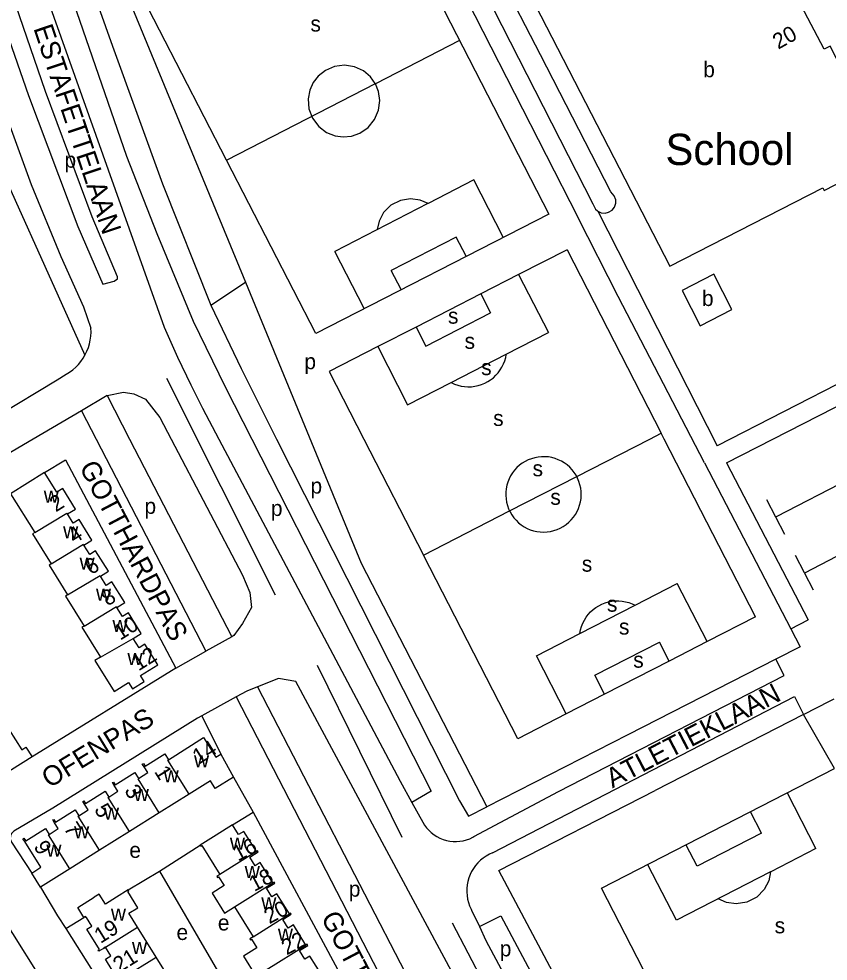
# Model space of a CAD drawing. Extents: x 158848 to 160613, y 385889 to 387762.
# Drawn here: x 159133.1 to 159340, y 387116.4 to 387357.5 of the extents above; entities that cross this region are included whole.
import ezdxf

# ---------------------------------------------------------------- set-up
doc = ezdxf.new("R2010")
doc.units = 0
for name, color, linetype in [('BLT_Basislijn', 7, 'Continuous'), ('BLT_Bebouwing', 7, 'Continuous'), ('BLT_Bebouwing_beschrifting', 7, 'Continuous'), ('BLT_Centroide', 7, 'Continuous'), ('BLT_Huisnummer', 7, 'Continuous'), ('BLT_Huisnummer_ tussenligend', 7, 'Continuous'), ('BLT_Onderverdeling_panden', 7, 'Continuous'), ('BLT_Straatnaam', 7, 'Continuous'), ('BLT_Vlakafsluiter', 7, 'Continuous')]:
    doc.layers.add(name, color=color, linetype=linetype)

msp = doc.modelspace()

# ---------------------------------------------------------------- linework, layer by layer
at = {"layer": 'BLT_Basislijn'}
for p, q in [((159139.36, 387365.56), (159170.22, 387278.61)), ((159245.73, 387351.92), (159224.3, 387340.91)), ((159224.18, 387340.85), (159186.24, 387321.36)), ((159249.41, 387316.28), (159237.73, 387310.28)), ((159256.93, 387301.64), (159249.41, 387316.28)), ((159237.65, 387310.24), (159213.89, 387298.02)), ((159281.1, 387308.32), (159311.57, 387248.29)), ((159244.92, 387301.68), (159228.29, 387293.14)), ((159247.44, 387296.77), (159244.92, 387301.68)), ((159221.4, 387283.39), (159213.89, 387298.02)), ((159273.22, 387298.44), (159260.86, 387292.11)), ((159273.22, 387298.44), (159297.31, 387251.48)), ((159230.82, 387288.23), (159228.29, 387293.14)), ((159260.86, 387292.11), (159251.17, 387287.14)), ((159260.86, 387292.11), (159268.49, 387277.24)), ((159314, 387243.91), (159410.96, 387293.52)), ((159251.17, 387287.14), (159234.64, 387278.65)), ((159251.17, 387287.14), (159253.67, 387282.28)), ((159388.85, 387287.82), (159311.57, 387248.29)), ((159149.58, 387283.82), (159151.5, 387278.4)), ((159237.13, 387273.79), (159253.67, 387282.28)), ((159234.64, 387278.65), (159224.86, 387273.64)), ((159234.64, 387278.65), (159237.13, 387273.79)), ((159257.65, 387271.68), (159268.49, 387277.24)), ((159224.86, 387273.64), (159212.44, 387267.27)), ((159224.86, 387273.64), (159232.48, 387258.77)), ((159243.57, 387264.46), (159257.65, 387271.68)), ((159142.91, 387265.18), (159145.21, 387266.57)), ((159198.67, 387210.04), (159170.92, 387265.47)), ((159212.44, 387267.27), (159221.3, 387250)), ((159117.75, 387250), (159142.91, 387265.18)), ((159232.48, 387258.77), (159243.57, 387264.46)), ((159155.67, 387261.13), (159149.07, 387257.25)), ((159155.67, 387261.13), (159161.41, 387250)), ((159149.07, 387257.25), (159136.75, 387250)), ((159149.07, 387257.25), (159152.87, 387250)), ((159180.04, 387257.9), (159184.22, 387250)), ((159294.43, 387250), (159297.31, 387251.48)), ((159298.07, 387250), (159297.31, 387251.48)), ((159152.87, 387250), (159180.92, 387195.74)), ((159161.41, 387250), (159187.5, 387199.43)), ((159192.67, 387250), (159238.48, 387159.9)), ((159221.3, 387250), (159236.53, 387220.3)), ((159275.7, 387240.39), (159294.43, 387250)), ((159321.4, 387204.51), (159298.07, 387250)), ((159365.15, 387249.99), (159326.68, 387230.13)), ((159139.68, 387241.4), (159144.99, 387244.69)), ((159314, 387243.91), (159334.85, 387203.75)), ((159258.55, 387231.6), (159275.7, 387240.39)), ((159324.26, 387234.5), (159328.84, 387225.65)), ((159236.53, 387220.3), (159258.55, 387231.6)), ((159260.62, 387173.34), (159236.53, 387220.3)), ((159331.59, 387220.31), (159336.19, 387211.41)), ((159290.63, 387207.51), (159301.42, 387213.04)), ((159309.04, 387198.18), (159301.42, 387213.04)), ((159276.5, 387200.26), (159290.63, 387207.51)), ((159321.4, 387204.51), (159309.04, 387198.18)), ((159187.5, 387199.43), (159180.92, 387195.74)), ((159265.41, 387194.57), (159276.5, 387200.26)), ((159280.32, 387189.58), (159296.86, 387198.07)), ((159299.35, 387193.21), (159296.86, 387198.07)), ((159309.04, 387198.18), (159299.35, 387193.21)), ((159173.23, 387191.41), (159180.92, 387195.74)), ((159273.04, 387179.71), (159265.41, 387194.57)), ((159299.35, 387193.21), (159282.82, 387184.72)), ((159326.64, 387193.67), (159288.78, 387174.34)), ((159173.23, 387191.41), (159136.45, 387168.68)), ((159231.11, 387148.08), (159209.4, 387192.07)), ((159282.82, 387184.72), (159280.32, 387189.58)), ((159194.11, 387186.62), (159274.06, 387031.68)), ((159188.68, 387184.06), (159179.83, 387179.2)), ((159188.68, 387184.06), (159269.19, 387028.04)), ((159282.82, 387184.72), (159273.04, 387179.71)), ((159179.83, 387179.2), (159178.73, 387178.59)), ((159179.83, 387179.2), (159184.75, 387169.37)), ((159273.04, 387179.71), (159260.62, 387173.34)), ((159333.7, 387179.55), (159295.77, 387160.12)), ((159341.62, 387165.68), (159333.7, 387179.55)), ((159288.78, 387174.34), (159252.7, 387155.91)), ((159187.94, 387163.5), (159193.02, 387154.57)), ((159238.48, 387159.9), (159233.55, 387157.02)), ((159255.77, 387139.62), (159295.77, 387160.12)), ((159336.86, 387145.24), (159329.56, 387159.43)), ((159233.55, 387157.02), (159236.34, 387152)), ((159187.73, 387151.27), (159193.02, 387154.57)), ((159193.02, 387154.57), (159262.91, 387024.01)), ((159248.07, 387153.51), (159252.7, 387155.91)), ((159322.96, 387149.16), (159320.17, 387154.6)), ((159322.96, 387149.16), (159306.51, 387140.7)), ((159169.08, 387139.45), (159179.45, 387146.08)), ((159306.51, 387140.7), (159303.71, 387146.14)), ((159336.86, 387145.24), (159325.34, 387139.32)), ((159301.18, 387126.91), (159293.89, 387141.1)), ((159161.02, 387134.65), (159169.08, 387139.45)), ((159169.08, 387139.45), (159243.17, 387011.94)), ((159332.92, 386994.75), (159255.77, 387139.62)), ((159325.28, 387139.29), (159301.18, 387126.91)), ((159138.63, 387135.38), (159142.97, 387128.05)), ((159142.97, 387128.05), (159145.06, 387124.74)), ((159248.82, 387129.48), (159250.83, 387125.25)), ((159145.06, 387124.74), (159149.73, 387127.59)), ((159243.85, 387126.26), (159280.03, 387057.32)), ((159250.83, 387125.25), (159252.49, 387121.75)), ((159252.49, 387121.75), (159289.7, 387051.79))]:
    msp.add_line(p, q, dxfattribs=at)
for points in [[(159222.78, 387420.5), (159202.77, 387408.77), (159151.05, 387378.02), (159149.12, 387375.37), (159149.47, 387371.93), (159157.01, 387350.5), (159169.8, 387315.3), (159182.16, 387284.24)], [(159231.55, 387405.93), (159158.75, 387368.49), (159191.01, 387290.14)], [(159231.55, 387405.93), (159237.17, 387396.99), (159238.18, 387393.29), (159238.63, 387384.86), (159241.58, 387374.92), (159243.58, 387370.33), (159275.96, 387306.78)], [(159246.16, 387376.92), (159248.11, 387372.46), (159279.84, 387310.17), (159280.54, 387308.81), (159281.01, 387308.36), (159281.1, 387308.32)], [(159144.65, 387368.62), (159160.59, 387322.33), (159168.36, 387302.6), (159177.63, 387280.19), (159185.86, 387263.4), (159192.67, 387250)], [(159281.1, 387308.32), (159281.92, 387307.9), (159282.94, 387307.81), (159283.83, 387308.01), (159284.75, 387308.56), (159285.36, 387309.33), (159285.68, 387310.32), (159285.72, 387311.23), (159285.28, 387312.21), (159284.46, 387313.22), (159266.42, 387348.33), (159256.16, 387368.35)], [(159128.43, 387358.56), (159135.58, 387337.85), (159148.17, 387304.4), (159154.58, 387289.64), (159157.42, 387290.35), (159158.28, 387290.99), (159158.28, 387291.47), (159151.86, 387306.88), (159139.89, 387338.89), (159132.32, 387361.01)], [(159121.8, 387354.51), (159136.23, 387315.16), (159143.84, 387296.72), (159149.58, 387283.82)], [(159224.2, 387340.96), (159222.97, 387342.66), (159221.19, 387344.17), (159218.92, 387345.24), (159216.34, 387345.65), (159213.74, 387345.32), (159211.44, 387344.32), (159209.61, 387342.87), (159208.33, 387341.2), (159207.46, 387339.29), (159207.04, 387337), (159207.24, 387334.49), (159208.17, 387332.05), (159209.74, 387329.96), (159211.75, 387328.45), (159213.92, 387327.59), (159216, 387327.31), (159218.09, 387327.51), (159220.29, 387328.27), (159222.37, 387329.7), (159224.03, 387331.71), (159225.06, 387334.12), (159225.36, 387336.61), (159225.03, 387338.92), (159224.25, 387340.87)], [(159121.8, 387333.85), (159149.98, 387271.42)], [(159237.69, 387310.26), (159235.66, 387311.14), (159233.22, 387311.48), (159230.61, 387311.05), (159228.2, 387309.81), (159226.34, 387307.94), (159225.19, 387305.76), (159224.72, 387303.59)], [(159308.36, 387243.91), (159286.28, 387286.48), (159286.3, 387286.49), (159275.96, 387306.78)], [(159191.01, 387290.14), (159220.62, 387218.28), (159252.7, 387155.91)], [(159182.16, 387284.24), (159189.96, 387268.02), (159198.94, 387250)], [(159149.98, 387271.42), (159150.48, 387272.45), (159150.85, 387273.39), (159151.13, 387274.35), (159151.35, 387275.33), (159151.48, 387276.33), (159151.53, 387277.33), (159151.5, 387278.4)], [(159170.22, 387278.61), (159173.63, 387270.95), (159177.09, 387263.83), (159180.04, 387257.9)], [(159145.21, 387266.57), (159146.06, 387267.1), (159146.86, 387267.7), (159147.62, 387268.36), (159148.32, 387269.09), (159148.96, 387269.86), (159149.53, 387270.68), (159149.98, 387271.42)], [(159243.57, 387264.46), (159244.45, 387264.06), (159245.28, 387263.77), (159246.14, 387263.56), (159247.01, 387263.42), (159247.89, 387263.37), (159248.77, 387263.39), (159249.65, 387263.5), (159250.51, 387263.68), (159251.35, 387263.94), (159252.17, 387264.28), (159252.95, 387264.68), (159253.69, 387265.16), (159254.39, 387265.7), (159255.03, 387266.3), (159255.62, 387266.96), (159256.14, 387267.67), (159256.6, 387268.43), (159256.99, 387269.22), (159257.3, 387270.04), (159257.54, 387270.89), (159257.67, 387271.51), (159257.65, 387271.68)], [(159155.67, 387261.13), (159159.81, 387262), (159162.45, 387261.6), (159165.5, 387260.17), (159169.16, 387255.49), (159172.04, 387250)], [(159136.75, 387250), (159087.23, 387220.87), (159086.62, 387219.65), (159086.82, 387217.97)], [(159172.04, 387250), (159190.3, 387215.21), (159192.13, 387210.74), (159192.54, 387206.87), (159190.3, 387202.8), (159188.07, 387199.75), (159187.5, 387199.43)], [(159184.22, 387250), (159230.56, 387162.44), (159233.55, 387157.02)], [(159198.94, 387250), (159245.74, 387157.44), (159248.07, 387153.51)], [(159144.99, 387244.69), (159173.23, 387191.41)], [(159275.05, 387241.46), (159274.5, 387242.15), (159273.9, 387242.79), (159273.24, 387243.37), (159272.53, 387243.89), (159271.77, 387244.34), (159270.98, 387244.72), (159270.16, 387245.03), (159269.31, 387245.26), (159268.45, 387245.41), (159267.57, 387245.48), (159266.69, 387245.48), (159265.82, 387245.39), (159264.96, 387245.23), (159264.11, 387244.98), (159263.3, 387244.66), (159262.51, 387244.27), (159261.76, 387243.81), (159261.06, 387243.28), (159260.41, 387242.69), (159259.82, 387242.05), (159259.28, 387241.35), (159258.81, 387240.61), (159258.42, 387239.82), (159258.09, 387239.01), (159257.84, 387238.16), (159257.67, 387237.3), (159257.57, 387236.43), (159257.56, 387235.55), (159257.63, 387234.68), (159257.77, 387233.81), (159258, 387232.96), (159258.3, 387232.14), (159258.55, 387231.6)], [(159308.36, 387243.91), (159330.41, 387201.43)], [(159275.7, 387240.39), (159275.52, 387240.73), (159275.05, 387241.46)], [(159258.55, 387231.6), (159258.67, 387231.34), (159259.12, 387230.58), (159259.63, 387229.87), (159260.2, 387229.21), (159260.84, 387228.6), (159261.52, 387228.05), (159262.25, 387227.56), (159263.03, 387227.15), (159263.84, 387226.8), (159264.67, 387226.53), (159265.53, 387226.34), (159266.4, 387226.23), (159267.28, 387226.2), (159268.15, 387226.24), (159269.02, 387226.37), (159269.88, 387226.57), (159270.71, 387226.86), (159271.51, 387227.21), (159272.28, 387227.64), (159273.01, 387228.14), (159273.68, 387228.7), (159274.31, 387229.31), (159274.87, 387229.99), (159275.37, 387230.71), (159275.8, 387231.47), (159276.17, 387232.27), (159276.45, 387233.1), (159276.66, 387233.96), (159276.8, 387234.82), (159276.85, 387235.7), (159276.82, 387236.58), (159276.72, 387237.45), (159276.53, 387238.31), (159276.27, 387239.15), (159275.93, 387239.96), (159275.7, 387240.39)], [(159334.03, 387215.78), (159372.6, 387235.87), (159370.34, 387240.33)], [(159276.5, 387200.26), (159276.69, 387201.2), (159276.94, 387202.05), (159277.27, 387202.87), (159277.67, 387203.66), (159278.13, 387204.4), (159278.67, 387205.11), (159279.26, 387205.76), (159279.92, 387206.35), (159280.62, 387206.88), (159281.37, 387207.35), (159282.15, 387207.75), (159282.98, 387208.07), (159283.82, 387208.32), (159284.69, 387208.49), (159285.57, 387208.58), (159286.45, 387208.6), (159287.33, 387208.53), (159288.2, 387208.38), (159289.05, 387208.16), (159289.88, 387207.85), (159290.63, 387207.51)], [(159330.41, 387201.43), (159334.85, 387203.75)], [(159330.41, 387201.43), (159332.81, 387196.82), (159326.64, 387193.67)], [(159249.44, 387148.28), (159271.01, 387159.81), (159328.7, 387189.52), (159326.64, 387193.67)], [(159274.06, 387031.68), (159279.14, 387037.44), (159279.95, 387043.54), (159277.92, 387050.05), (159203.93, 387187.95), (159199.46, 387188.76), (159194.11, 387186.62)], [(159194.11, 387186.62), (159191.33, 387185.51), (159188.68, 387184.06)], [(159254.21, 387144.14), (159331.41, 387184.13), (159333.7, 387179.55)], [(159333.7, 387179.55), (159340.47, 387183.02), (159341.49, 387183.53)], [(159178.73, 387178.59), (159141.81, 387155.56), (159131.83, 387149.65), (159131.24, 387149.05), (159130.95, 387148.49), (159130.88, 387147.74), (159131.2, 387146.89), (159136.38, 387138.97)], [(159327.68, 387046.25), (159282.04, 387135.06), (159341.62, 387165.68)], [(159236.34, 387152), (159236.79, 387151.25), (159237.31, 387150.55), (159237.89, 387149.9), (159238.53, 387149.3), (159239.22, 387148.76), (159239.96, 387148.29), (159240.74, 387147.89), (159241.55, 387147.57), (159242.38, 387147.31), (159243.24, 387147.14), (159244.11, 387147.04), (159244.98, 387147.03), (159245.85, 387147.09), (159246.71, 387147.24), (159247.56, 387147.46), (159248.38, 387147.76), (159249.17, 387148.13), (159249.44, 387148.28)], [(159254.21, 387144.14), (159253.37, 387143.77), (159252.57, 387143.32), (159251.82, 387142.81), (159251.11, 387142.24), (159250.45, 387141.6), (159249.85, 387140.91), (159249.31, 387140.17), (159248.84, 387139.39), (159248.44, 387138.57), (159248.12, 387137.71), (159247.87, 387136.83), (159247.7, 387135.93), (159247.6, 387135.02), (159247.59, 387134.11), (159247.66, 387133.2), (159247.8, 387132.3), (159248.03, 387131.41), (159248.33, 387130.55), (159248.7, 387129.71), (159248.82, 387129.48)], [(159325.28, 387139.24), (159324.83, 387137), (159323.66, 387134.73), (159321.73, 387132.77), (159319.22, 387131.49), (159316.5, 387131.07), (159313.97, 387131.46), (159311.89, 387132.41)], [(159091.98, 387076.44), (159141.83, 387107.02), (159127.91, 387129.21)], [(159250.83, 387125.25), (159256.3, 387127.98), (159295.18, 387054.99), (159289.7, 387051.79)], [(159145.06, 387124.74), (159208.51, 387024.1), (159222.28, 387001.08), (159222.83, 387000.51), (159223.59, 387000.22), (159224.44, 387000.38), (159225.59, 387000.9), (159233.73, 387006.19), (159243.17, 387011.94)]]:
    msp.add_lwpolyline(points, dxfattribs=at)
msp.add_lwpolyline([(159222.94, 387396.39), (159268.58, 387307.57), (159209, 387276.96), (159163.36, 387365.78)], close=True, dxfattribs=at)
at = {"layer": 'BLT_Bebouwing'}
for p, q in [((159139.68, 387241.4), (159130.95, 387235.99)), ((159130.95, 387235.99), (159137.15, 387226.07)), ((159184.75, 387169.37), (159187.94, 387163.5)), ((159176.61, 387159.14), (159168.99, 387154.37)), ((159168.99, 387154.37), (159161.36, 387149.6)), ((159187.73, 387151.27), (159183.55, 387148.65)), ((159161.36, 387149.6), (159153.73, 387144.83)), ((159183.55, 387148.65), (159179.45, 387146.08)), ((159153.73, 387144.83), (159146.11, 387140.06)), ((159146.11, 387140.06), (159138.63, 387135.38)), ((159138.63, 387135.38), (159136.38, 387138.97)), ((159161.02, 387134.65), (159158.07, 387132.81)), ((159168.21, 387117.47), (159163.43, 387125.11)), ((159155.19, 387119.98), (159154.7, 387119.68)), ((159155.2, 387119.97), (159155.19, 387119.98)), ((159172.98, 387109.84), (159168.21, 387117.47))]:
    msp.add_line(p, q, dxfattribs=at)
for points in [[(159263.67, 387363.96), (159299.49, 387294.21), (159338.62, 387314.31), (159338.96, 387313.6), (159355.15, 387321.92), (159340.46, 387350.54), (159338.95, 387349.76), (159333.11, 387360.93), (159335.14, 387361.92), (159326.91, 387377.99), (159324.94, 387376.86), (159317.45, 387391.49)], [(159310.73, 387292.14), (159302.65, 387287.99), (159307.27, 387279), (159315.35, 387283.15)]]:
    msp.add_lwpolyline(points, close=True, dxfattribs=at)
for points in [[(159144.29, 387237.36), (159142.79, 387236.42), (159139.68, 387241.4)], [(159145.52, 387230.83), (159147.57, 387232.09), (159144.29, 387237.36)], [(159148.48, 387229.41), (159146.97, 387228.48), (159145.52, 387230.83)], [(159149.73, 387222.84), (159151.76, 387224.13), (159148.48, 387229.41)], [(159137.15, 387226.07), (159136.6, 387225.72), (159141.35, 387218.09)], [(159152.7, 387221.43), (159151.21, 387220.5), (159149.73, 387222.84)], [(159153.93, 387214.89), (159155.98, 387216.16), (159152.7, 387221.43)], [(159141.35, 387218.09), (159140.8, 387217.75), (159145.55, 387210.13)], [(159155.38, 387212.54), (159153.93, 387214.89)], [(159156.88, 387213.47), (159155.38, 387212.54)], [(159158.14, 387206.91), (159160.17, 387208.19), (159156.88, 387213.47)], [(159145.55, 387210.13), (159145, 387209.79), (159149.74, 387202.17)], [(159159.61, 387204.57), (159158.14, 387206.91)], [(159161.09, 387205.5), (159159.61, 387204.57)], [(159162.34, 387198.93), (159164.37, 387200.22), (159161.09, 387205.5)], [(159149.74, 387202.17), (159149.2, 387201.83), (159153.95, 387194.2)], [(159165.31, 387197.54), (159163.82, 387196.6), (159162.34, 387198.93)], [(159153.95, 387194.2), (159152.55, 387193.33), (159157.47, 387185.4), (159161.15, 387187.69), (159162.15, 387186.07), (159165.14, 387187.93), (159164.15, 387189.53), (159168.58, 387192.26), (159165.31, 387197.54)], [(159128.08, 387174.06), (159130.58, 387175.64), (159133.85, 387170.48)], [(159171.34, 387167.97), (159180.33, 387173.65), (159183.46, 387168.62), (159184.75, 387169.37)], [(159133.85, 387170.48), (159134.91, 387171.14), (159136.45, 387168.68)], [(159165.37, 387166.31), (159170.4, 387169.46), (159171.34, 387167.97)], [(159136.45, 387168.68), (159128.15, 387163.51)], [(159165.11, 387166.15), (159164.65, 387166.86), (159164.93, 387167.02), (159165.37, 387166.31)], [(159157.74, 387161.54), (159162.76, 387164.67), (159163.69, 387163.18)], [(159163.69, 387163.18), (159166.05, 387164.66), (159165.11, 387166.15)], [(159157.48, 387161.37), (159157.03, 387162.09), (159157.3, 387162.25), (159157.74, 387161.54)], [(159187.94, 387163.5), (159183.23, 387160.58), (159182.07, 387162.55), (159176.61, 387159.14)], [(159150.12, 387156.77), (159155.14, 387159.9), (159156.07, 387158.41)], [(159156.07, 387158.41), (159158.42, 387159.88), (159157.48, 387161.37)], [(159149.86, 387156.6), (159149.4, 387157.31), (159149.68, 387157.48), (159150.12, 387156.77)], [(159142.49, 387151.99), (159147.51, 387155.13), (159148.45, 387153.64)], [(159148.45, 387153.64), (159150.8, 387155.11), (159149.86, 387156.6)], [(159142.24, 387151.83), (159141.78, 387152.54), (159142.05, 387152.7), (159142.49, 387151.99)], [(159134.85, 387147.2), (159139.89, 387150.36), (159140.83, 387148.87)], [(159140.83, 387148.87), (159143.17, 387150.34), (159142.24, 387151.83)], [(159193.82, 387144.47), (159190.59, 387149.62), (159189.27, 387148.8), (159187.73, 387151.27)], [(159134.59, 387147.04), (159134.13, 387147.75), (159134.4, 387147.91), (159134.85, 387147.2)], [(159136.38, 387138.97), (159138.73, 387140.44), (159134.59, 387147.04)], [(159179.45, 387146.08), (159179.62, 387145.81), (159179.9, 387145.99), (159184.5, 387138.62)], [(159198.04, 387136.49), (159194.81, 387141.66), (159193.49, 387140.84), (159192.12, 387143.05), (159194.27, 387144.37), (159194.1, 387144.65), (159193.82, 387144.47)], [(159184.5, 387138.62), (159183.68, 387138.11), (159183.84, 387137.84), (159184.12, 387138.01), (159185.53, 387135.77), (159182.47, 387133.86), (159185.68, 387128.74), (159188.18, 387130.31)], [(159202.26, 387128.51), (159199.04, 387133.69), (159197.72, 387132.87), (159196.36, 387135.06), (159198.49, 387136.39), (159198.32, 387136.66), (159198.04, 387136.49)], [(159158.07, 387132.81), (159155.24, 387131.04), (159153.65, 387133.59), (159152.38, 387132.79)], [(159163.43, 387125.11), (159161.21, 387128.67), (159163.49, 387130.1), (159160.91, 387134.21), (159161.19, 387134.38), (159161.02, 387134.65)], [(159149.73, 387127.59), (159148.14, 387130.14), (159152.38, 387132.79)], [(159188.18, 387130.31), (159192.95, 387122.68)], [(159206.49, 387120.55), (159203.27, 387125.69), (159201.97, 387124.87), (159200.58, 387127.07), (159202.71, 387128.41), (159202.54, 387128.68), (159202.26, 387128.51)], [(159151.75, 387125.4), (159150.38, 387127.6), (159150.32, 387127.57), (159150.14, 387127.85), (159149.73, 387127.59)], [(159154.7, 387119.68), (159153.57, 387118.98), (159153.4, 387119.25), (159153.67, 387119.42), (159150.45, 387124.58), (159151.75, 387125.4)], [(159192.95, 387122.68), (159192.13, 387122.17), (159192.3, 387121.9), (159192.58, 387122.07), (159193.96, 387119.85), (159190.51, 387117.7), (159193.71, 387112.58), (159196.35, 387114.2)], [(159159.46, 387112.05), (159158.33, 387111.33), (159158.16, 387111.6), (159158.43, 387111.77), (159155.23, 387116.93), (159156.56, 387117.76), (159155.2, 387119.97)], [(159209.03, 387111.13), (159211.17, 387112.47), (159211, 387112.75), (159210.72, 387112.57), (159207.49, 387117.73), (159206.17, 387116.92), (159204.8, 387119.15), (159206.94, 387120.46), (159206.77, 387120.73), (159206.49, 387120.55)]]:
    msp.add_lwpolyline(points, dxfattribs=at)
at = {"layer": 'BLT_Onderverdeling_panden'}
for p, q in [((159153.95, 387194.2), (159162.34, 387198.93)), ((159193.82, 387144.47), (159184.5, 387138.62)), ((159188.18, 387130.31), (159198.04, 387136.49)), ((159192.95, 387122.68), (159202.26, 387128.51)), ((159155.2, 387119.97), (159163.43, 387125.11)), ((159154.7, 387119.68), (159155.2, 387119.97)), ((159196.35, 387114.2), (159206.49, 387120.55)), ((159159.93, 387112.31), (159168.21, 387117.47))]:
    msp.add_line(p, q, dxfattribs=at)
for points in [[(159137.15, 387226.07), (159145.38, 387231.07), (159145.52, 387230.83)], [(159141.35, 387218.09), (159149.58, 387223.08), (159149.73, 387222.84)], [(159145.55, 387210.13), (159153.85, 387215.13), (159153.93, 387214.89)], [(159149.74, 387202.17), (159158.01, 387207.12), (159158.14, 387206.91)], [(159176.61, 387159.14), (159171.18, 387167.84), (159171.34, 387167.97)], [(159168.99, 387154.37), (159163.55, 387163.08), (159163.69, 387163.18)], [(159161.36, 387149.6), (159155.92, 387158.31), (159156.07, 387158.41)], [(159153.73, 387144.83), (159148.29, 387153.55), (159148.45, 387153.64)], [(159146.11, 387140.06), (159140.66, 387148.78), (159140.83, 387148.87)]]:
    msp.add_lwpolyline(points, dxfattribs=at)
at = {"layer": 'BLT_Vlakafsluiter'}
msp.add_line((159182.16, 387284.24), (159191.01, 387290.14), dxfattribs=at)

# ---------------------------------------------------------------- texts
at = {"layer": 'BLT_Bebouwing_beschrifting'}
msp.add_text('School', height=8, dxfattribs=at).set_placement((159298.39, 387320.11))
at = {"layer": 'BLT_Centroide'}
for s, p in [('s', (159207.63, 387354.26)), ('b', (159308.05, 387342.56)), ('p', (159144.75, 387319.42)), ('b', (159307.72, 387284.03)), ('s', (159242.79, 387279.52)), ('s', (159247.03, 387273.08)), ('p', (159206.08, 387267.86)), ('s', (159251.27, 387266.36)), ('s', (159254.34, 387253.35)), ('s', (159264.42, 387240.48)), ('p', (159207.64, 387236.04)), ('w', (159139.45, 387233.72)), ('s', (159268.96, 387233.17)), ('p', (159165.2, 387230.86)), ('p', (159197.52, 387230.32)), ('w', (159144.4, 387224.59)), ('w', (159148.61, 387216.59)), ('s', (159277, 387216.07)), ('w', (159152.8, 387208.66)), ('s', (159283.43, 387205.83)), ('w', (159157.01, 387200.66)), ('s', (159286.5, 387199.98)), ('w', (159160.85, 387192.16)), ('s', (159290.15, 387191.51)), ('w', (159177.86, 387166.02)), ('w', (159170.08, 387162.16)), ('w', (159162.45, 387157.38)), ('w', (159154.83, 387152.61)), ('w', (159147.2, 387147.84)), ('w', (159187.03, 387144.94)), ('w', (159140.12, 387143.16)), ('e', (159161.33, 387142.85)), ('w', (159190.83, 387137.66)), ('p', (159217.43, 387132.92)), ('w', (159195.06, 387129.69)), ('w', (159156.61, 387126.81)), ('e', (159183.96, 387124.28)), ('s', (159326.31, 387123.55)), ('e', (159173.39, 387121.84)), ('w', (159199.3, 387121.69)), ('w', (159162.01, 387118.22)), ('p', (159256.03, 387117.65))]:
    msp.add_text(s, height=4, dxfattribs=at).set_placement(p)
at = {"layer": 'BLT_Huisnummer'}
for s, rotation, p in [('20', 29.2002, (159327.21, 387349.59)), ('2', 32.013, (159142.54, 387231.21)), ('6', 32.013, (159151.54, 387215.11)), ('12', 32.013, (159163.68, 387190.54)), ('14', 31.986, (159179.05, 387166.64)), ('1', 301.9848, (159167.59, 387164.93)), ('5', 301.9848, (159152.23, 387155.21)), ('9', 301.9848, (159136.74, 387145.74)), ('16', 28.0371, (159189.11, 387141.87)), ('20', 28.0371, (159197.12, 387125.85)), ('19', 31.9596, (159153.95, 387120.82))]:
    msp.add_text(s, height=4, rotation=rotation, dxfattribs=at).set_placement(p)
at = {"layer": 'BLT_Huisnummer_ tussenligend'}
for s, rotation, p in [('4', 32.013, (159147.26, 387223.1)), ('8', 32.013, (159155.76, 387207.13)), ('10', 32.013, (159158.99, 387198.4)), ('3', 301.9848, (159159.93, 387160.07)), ('7', 301.9848, (159144.43, 387150.43)), ('18', 28.0371, (159193.26, 387134.11)), ('22', 28.0371, (159201.55, 387117.88)), ('21', 31.9596, (159158.75, 387113.36))]:
    msp.add_text(s, height=4, rotation=rotation, dxfattribs=at).set_placement(p)
at = {"layer": 'BLT_Straatnaam'}
for s, height, rotation, p in [('ESTAFETTELAAN', 4.9999, 288.6029, (159136.76, 387355.1)), ('GOTTHARDPAS', 5, 297.7471, (159148.43, 387242.85)), ('ATLETIEKLAAN', 5, 27.5577, (159284.83, 387160.62)), ('OFENPAS', 5, 31.493, (159140.89, 387160.58)), ('GOTTHARDPAS', 5, 297.7471, (159210.21, 387127.61))]:
    msp.add_text(s, height=height, rotation=rotation, dxfattribs=at).set_placement(p)

doc.saveas('drawing.dxf')
